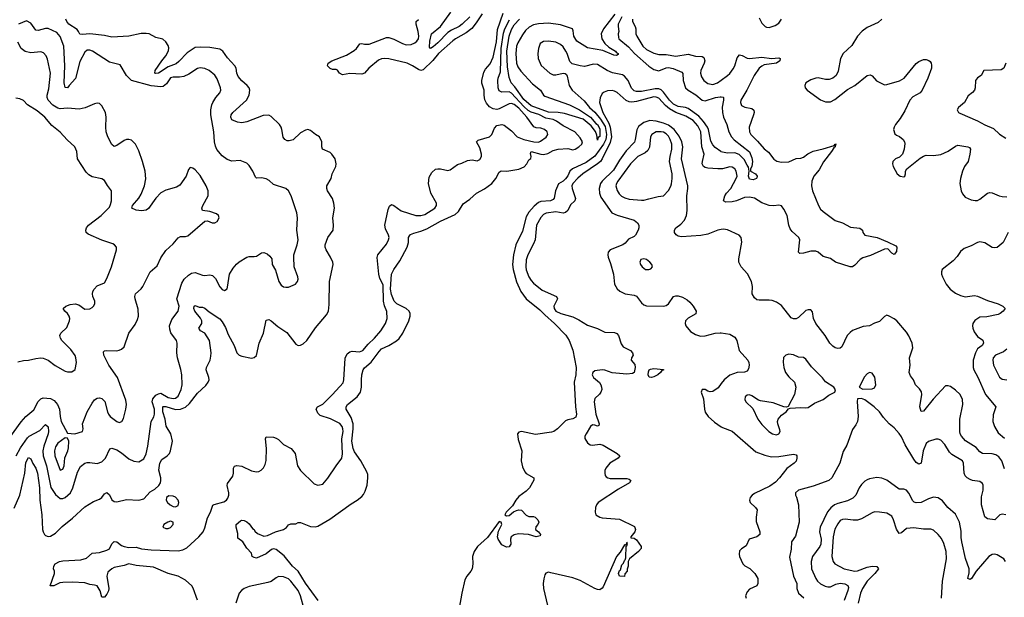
# Model space of a CAD drawing. Header units: inches. Extents: x 1954678 to 2060271, y 904822 to 1016299.
# Tile 262 of 403: x 1994279 to 2002308, y 981917 to 986625. Entities that reach past the tile are written whole.
import ezdxf

# ---------------------------------------------------------------- set-up
doc = ezdxf.new("R2010")
doc.units = ezdxf.units.IN
doc.header["$MEASUREMENT"] = 0
doc.layers.add('B9998', color=7, linetype='Continuous')
doc.layers.add('C0908', color=7, linetype='Continuous')

msp = doc.modelspace()

# ---------------------------------------------------------------- linework, layer by layer
at = {"layer": 'B9998', "color": 5}
for points, elevation in [([(1995730, 981895.1), (1995692.7, 981992.7), (1995681.7, 982010), (1995630, 982058), (1995570, 982089.2), (1995490, 982111.1), (1995370, 982162.1), (1995230, 982176.9), (1995170, 982189.8), (1995130, 982175.2), (1995050, 982160.2), (1995029.4, 982150.6), (1994999, 982121), (1994990.2, 982090), (1995006, 981990), (1995002, 981970), (1994990, 981942), (1994970, 981918), (1994950, 981918), (1994934.5, 981970), (1994910, 982009.5), (1994890, 982016.9), (1994850, 982021), (1994810, 982036.1), (1994710, 982041.8), (1994630, 982039.1), (1994605.5, 982034.5), (1994558, 982010), (1994528, 982010), (1994562, 982110), (1994562, 982130), (1994555.3, 982150), (1994557.2, 982170), (1994567.3, 982190), (1994602.7, 982210), (1994630, 982215.2), (1994776.3, 982223.7), (1994822.5, 982237.5), (1994870, 982276.3), (1994930, 982282.4), (1994990, 982300.4), (1995010, 982313.4), (1995030, 982353.4), (1995050, 982371.5), (1995070.2, 982370.2), (1995110, 982338.7), (1995130.3, 982330.3), (1995170, 982323.1), (1995230, 982326.3), (1995273.5, 982313.5), (1995350, 982303.3), (1995570, 982296.6), (1995610, 982304.6), (1995640.8, 982319.2), (1995740.7, 982410), (1995774.7, 982450), (1995790, 982484.4), (1995810, 982565.3), (1995833.6, 982610), (1995852.9, 982667.1), (1995865.4, 982674.6), (1995943.5, 982696.5), (1995965.1, 982710), (1995975.5, 982724.5), (1995983.5, 982750), (1995984.2, 982770), (1995972, 982828), (1995974, 982846), (1996016.3, 982903.7), (1996021.6, 982930), (1996022, 982970), (1996030, 982986), (1996049.6, 982990.4), (1996090, 982986.7), (1996170, 982949.4), (1996210, 982939.3), (1996230, 982942.4), (1996247.6, 982952.4), (1996266.1, 982973.9), (1996279.6, 983000.4), (1996288, 983032), (1996291.5, 983130), (1996284, 983210), (1996290, 983224), (1996350, 983221.5), (1996370, 983215.6), (1996390, 983203.1), (1996430, 983162.6), (1996492, 983130), (1996524.9, 983090), (1996544.4, 982990), (1996570, 982950.4), (1996681.5, 982841.5), (1996710, 982830.4), (1996750, 982840.5), (1996791.9, 982888.1), (1996858.7, 982990), (1996906.9, 983050), (1996912.4, 983087.6), (1996907.1, 983210), (1996915.5, 983270), (1996914, 983290), (1996907.7, 983310), (1996890, 983333.4), (1996813.1, 983373.1), (1996730, 983399.5), (1996710, 983419.3), (1996695.4, 983450), (1996708.2, 983470), (1996750, 983490.9), (1996829.8, 983570), (1996915.7, 983664.3), (1996923.1, 983690), (1996933.7, 983866.3), (1996950, 983902.8), (1996970, 983918.2), (1996990, 983924), (1997050, 983917.2), (1997076, 983930), (1997119.7, 983980.3), (1997173.5, 984030), (1997223.1, 984090), (1997262.3, 984150), (1997275.1, 984190), (1997272.3, 984247.7), (1997253.1, 984293.1), (1997244.4, 984330), (1997243.5, 984463.5), (1997217, 984517), (1997206.9, 984550), (1997193.8, 984686.2), (1997199.8, 984710), (1997270, 984795.3), (1997287.6, 984830), (1997290.8, 984850), (1997285.8, 984870), (1997261.4, 984921.4), (1997257.2, 984950), (1997283, 985077), (1997293.3, 985106.7), (1997310, 985120.2), (1997330, 985111.8), (1997390, 985067.1), (1997510.6, 985029.4), (1997549.8, 985030.2), (1997582.3, 985037.7), (1997664.7, 985090), (1997679.1, 985110), (1997678.5, 985130), (1997630.9, 985210), (1997611.5, 985290), (1997618.5, 985341.5), (1997640, 985380), (1997670, 985407), (1997689.7, 985410.3), (1997710, 985410.2), (1997770, 985396.9), (1997790, 985400.3), (1997850, 985445.5), (1997884.8, 985455.2), (1997930, 985476.3), (1997970, 985484), (1998010, 985474.8), (1998030, 985486), (1998043.7, 985510), (1998045.6, 985530), (1998030, 985580.9), (1998003.7, 985630), (1998018, 985642), (1998111.1, 985670), (1998128.4, 985690), (1998150, 985740.7), (1998170, 985761.6), (1998210, 985770.4), (1998230, 985764.4), (1998290, 985718.4), (1998334.9, 985670), (1998390.7, 985650), (1998471, 985630), (1998510, 985628), (1998525.2, 985634.8), (1998572.2, 985667.8), (1998585.1, 985690), (1998581.6, 985710), (1998558.4, 985730), (1998530, 985741.5), (1998490, 985743.5), (1998472.6, 985752.6), (1998415.5, 985830), (1998350, 985903.2), (1998310, 985934.9), (1998290, 985941.2), (1998270, 985938.5), (1998190, 985897.7), (1998170, 985893.7), (1998139.8, 985899.8), (1998110, 985915.4), (1998085.6, 985945.6), (1998073, 985973), (1998066.8, 986010), (1998066.4, 986050), (1998048.9, 986108.9), (1998047.9, 986130), (1998063.1, 986196.9), (1998078.2, 986221.8), (1998115.4, 986264.6), (1998139.7, 986320.3), (1998166.1, 986446.1), (1998175.4, 986544.6), (1998221.7, 986678.3)], 480), ([(1998050, 986672.7), (1998001.5, 986598.5), (1997965.5, 986554.5), (1997921.1, 986518.9), (1997833.5, 986470), (1997810, 986452.2), (1997693, 986350), (1997647.8, 986292.2), (1997570, 986215.5), (1997550, 986211.6), (1997530, 986219.4), (1997483.1, 986250), (1997437.4, 986270), (1997290, 986305.4), (1997250.1, 986309.9), (1997230, 986307.3), (1997204.5, 986295.5), (1997126.3, 986230), (1997090, 986188.2), (1997070, 986182.3), (1996970, 986187.3), (1996910, 986176.2), (1996886.6, 986190), (1996870, 986212.7), (1996858.9, 986218.9), (1996830, 986220.3), (1996810, 986227), (1996788, 986250), (1996793.6, 986270), (1996824.7, 986290), (1996944.5, 986335.5), (1997006.6, 986373.4), (1997025.1, 986390), (1997052.5, 986427.5), (1997069.8, 986430.2), (1997090, 986424.7), (1997130, 986424.8), (1997270, 986479.8), (1997290, 986478.9), (1997330, 986466.6), (1997401.5, 986430), (1997430, 986421.2), (1997470, 986424), (1997502.3, 986437.7), (1997518, 986450), (1997530, 986468.9), (1997533.3, 986490), (1997528.9, 986530), (1997511.4, 986590), (1997512, 986610), (1997532, 986628)], 480), ([(1997950, 986647.6), (1997888.3, 986590), (1997864, 986570), (1997798.9, 986541.1), (1997770, 986521.9), (1997690, 986437.9), (1997650, 986403.5), (1997630, 986391.6), (1997622, 986402), (1997622.7, 986450), (1997637.4, 986510), (1997710.2, 986569.8), (1997794.3, 986685.7)], 460), ([(1999132.1, 986670), (1999039.4, 986550), (1999022, 986510), (1999026.5, 986470), (1999050.2, 986430), (1999082.3, 986402.3), (1999136.5, 986370), (1999141.7, 986361.7), (1999160.5, 986350), (1999158.8, 986341.2), (1999145.5, 986334.5), (1999123.1, 986336.9), (1999033.5, 986373.5), (1998910, 986394.8), (1998822.2, 986450), (1998798.6, 986490), (1998793.7, 986533.7), (1998787, 986550), (1998690, 986582.7), (1998590, 986598.1), (1998510, 986592.6), (1998470, 986582.8), (1998434.7, 986565.3), (1998404, 986536), (1998379.3, 986500.7), (1998342.4, 986437.6), (1998331.5, 986410), (1998325.6, 986350), (1998331, 986270), (1998341.9, 986241.9), (1998365.5, 986205.5), (1998462, 986102), (1998527.3, 986050), (1998550, 986011), (1998561.3, 986001.3), (1998761.3, 985930), (1998844, 985890), (1998935, 985830), (1998978.6, 985778.6), (1998990, 985770.7), (1999010, 985735.3), (1999010, 985673.2), (1998995.2, 985664.8), (1998990, 985643.7), (1998985.2, 985685.2), (1998974.8, 985714.8), (1998940, 985760), (1998874.5, 985814.5), (1998720.4, 985860.3), (1998670, 985868.2), (1998590, 985870.5), (1998450, 985922.7), (1998390, 985974.3), (1998316.9, 986076.9), (1998287.9, 986110), (1998270, 986154), (1998258.2, 986241.8), (1998252.7, 986370), (1998269.9, 986490), (1998290, 986544.9), (1998310, 986582.5), (1998354.2, 986630)], 440), ([(1999188.3, 986650), (1999160.1, 986590), (1999158.5, 986570), (1999164.8, 986530), (1999159, 986510), (1999161.2, 986481.2), (1999165.8, 986470), (1999244, 986404), (1999293.3, 986350), (1999410, 986246.7), (1999450, 986220.4), (1999490, 986209), (1999550, 986232.6), (1999570, 986236.1), (1999607.8, 986227.8), (1999677.9, 986197.9), (1999687.3, 986187.3), (1999689.6, 986130), (1999709.4, 986069.4), (1999729.7, 986049.7), (1999793.6, 986013.6), (1999843.2, 985970), (1999870, 985963.2), (1999952.3, 985990), (1999990, 985996.3), (2000000, 985995.5)], 460), ([(1994234.9, 982645.1), (1994279.6, 982750), (1994321.6, 982930), (1994330, 983014.9), (1994350, 983055.6), (1994370, 983047), (1994387, 983007), (1994410, 982968.9), (1994423.4, 982930), (1994439.4, 982810), (1994442.5, 982710), (1994459.8, 982590), (1994466.2, 982470), (1994471, 982450), (1994482.3, 982430), (1994490, 982420.7), (1994510, 982412.1), (1994530, 982416.3), (1994570, 982438.7), (1994626.2, 982493.8), (1994710, 982561.8), (1994810, 982653.4), (1994882.1, 982697.9), (1994930, 982716.3), (1994947.6, 982730), (1994970, 982760.3), (1994990, 982772.7), (1995010, 982753.4), (1995030, 982712), (1995050, 982696.9), (1995070, 982696.5), (1995150, 982713.6), (1995250, 982708.4), (1995290, 982720.5), (1995342, 982778), (1995381.7, 982798.3), (1995412.7, 982827.3), (1995426, 982850), (1995431.1, 982870), (1995430.9, 982890), (1995413.4, 982953.4), (1995420.8, 983010), (1995439.3, 983040.7), (1995482, 983070), (1995500.4, 983090), (1995510, 983110.8), (1995523.7, 983190), (1995510.6, 983250.6), (1995473.1, 983313.2), (1995464.4, 983370), (1995445.5, 983430), (1995445.4, 983470), (1995450, 983473.4), (1995470, 983471.6), (1995550, 983448.7), (1995590, 983452.1), (1995630, 983468.1), (1995663.7, 983496.3), (1995730, 983581.3), (1995795.8, 983644.2), (1995815.1, 983670), (1995822.9, 983690), (1995821.6, 983710), (1995798.9, 983770), (1995801.1, 983790), (1995830.9, 983850), (1995838.5, 983881.5), (1995839, 983910), (1995826.3, 984010), (1995790, 984069.8), (1995753.6, 984090), (1995739.7, 984110), (1995763.9, 984150), (1995763.5, 984170), (1995753.1, 984193.1), (1995706.8, 984250), (1995698.5, 984270), (1995700.9, 984290), (1995710, 984294.9), (1995742, 984282), (1995770, 984281.7), (1995790, 984274.6), (1995823.8, 984243.8), (1995910, 984188.4), (1995930, 984163.2), (1995956.6, 984116.6), (1995980.1, 984060.1), (1996028.2, 983970), (1996049.4, 983910), (1996070, 983891.1), (1996090, 983883.5), (1996170, 983866), (1996190, 983870.6), (1996211.2, 983888.8), (1996231.1, 983988.9), (1996266.3, 984070), (1996290, 984176), (1996310, 984180.7), (1996330, 984170.4), (1996384.7, 984124.7), (1996456.3, 984076.3), (1996530, 983980.7), (1996550, 983970.4), (1996570, 983972.7), (1996590, 983982.4), (1996619.7, 984010), (1996690, 984113.7), (1996780, 984220), (1996797.3, 984250), (1996803.7, 984303.7), (1996806.4, 984490), (1996835.6, 984630), (1996831.6, 984650), (1996813.3, 984690), (1996776.9, 984750), (1996769.7, 984770), (1996769.7, 984790), (1996791.2, 984850), (1996834.3, 984910), (1996838.9, 984950), (1996832.4, 985010), (1996846, 985090), (1996841, 985130), (1996828.7, 985168.7), (1996788.2, 985230), (1996783, 985250), (1996784.7, 985270), (1996819.7, 985330), (1996826.3, 985370), (1996856.4, 985430), (1996858.9, 985450), (1996851.3, 985490), (1996825.6, 985530), (1996810, 985542), (1996749.4, 985570), (1996743.7, 985590), (1996743.7, 985630), (1996724, 985670), (1996690, 985689.2), (1996650, 985722.7), (1996630, 985729.3), (1996610, 985724.5), (1996570, 985704), (1996510, 985645), (1996476.6, 985636.6), (1996458.9, 985638.9), (1996440.9, 985650), (1996428.5, 985668.5), (1996417.3, 985730), (1996410.9, 985750), (1996397.7, 985770), (1996330, 985836.2), (1996310, 985846), (1996265.4, 985845.4), (1996130, 985792.4), (1996090, 985784), (1996055.3, 985790), (1996008.2, 985808.2), (1996000.5, 985830), (1996004.7, 985850), (1996016.3, 985870), (1996129.7, 985970), (1996151.1, 986010), (1996155.6, 986050), (1996149.6, 986070), (1996134.5, 986090), (1996090, 986127.6), (1996061.5, 986161.5), (1996050, 986189.2), (1996043.7, 986230), (1996033.6, 986250), (1995974.5, 986314.5), (1995934.7, 986370), (1995910, 986385.2), (1995830, 986397.9), (1995750, 986402.6), (1995710, 986399), (1995644.9, 986355.1), (1995576.3, 986283.7), (1995553.7, 986266.3), (1995490, 986240.6), (1995410, 986189.9), (1995386.9, 986186.9), (1995381.6, 986190), (1995384.8, 986210), (1995439.1, 986290), (1995471.9, 986330), (1995491.9, 986371.9), (1995494.9, 986394.9), (1995490, 986416), (1995470, 986443.7), (1995445.6, 986465.6), (1995390, 986479.1), (1995333.6, 986510), (1995310, 986513.4), (1995270, 986512.6), (1995170, 986489.9), (1995030, 986482.2), (1994970, 986497.2), (1994850, 986511.1), (1994790, 986504), (1994770, 986506.6), (1994759.7, 986530), (1994746.4, 986546.4), (1994680.5, 986590), (1994663.1, 986610), (1994654.5, 986630)], 520), ([(1994249.9, 983070), (1994285.4, 983134.6), (1994342.5, 983217.5), (1994357.2, 983230), (1994442.4, 983277.6), (1994490, 983324.7), (1994510, 983306.4), (1994514.4, 983270), (1994511.4, 983248.6), (1994475.1, 983150), (1994468.8, 983110), (1994470.5, 983070), (1994498.6, 982990), (1994532, 982812), (1994570, 982755.5), (1994610, 982721.5), (1994630, 982721.3), (1994650, 982731), (1994693.8, 982770), (1994711.7, 982808.3), (1994750, 982938.4), (1994775.6, 982984.4), (1994809.8, 983010.2), (1994830, 983015.6), (1994850, 983016.9), (1994910, 983007), (1994950, 983020.4), (1994977.7, 983050), (1995012.9, 983127.1), (1995030, 983131.8), (1995070, 983118.6), (1995110, 983094.7), (1995170, 983045.7), (1995210, 983026), (1995250, 983021.6), (1995290, 983046), (1995310, 983087.3), (1995324.1, 983150), (1995352.4, 983350), (1995372.3, 983387.7), (1995378.4, 983410), (1995377.4, 983450), (1995360.1, 983510), (1995364.1, 983535.9), (1995390, 983564.4), (1995410, 983576), (1995430, 983580.7), (1995490, 983546.8), (1995530, 983537.2), (1995550, 983540.2), (1995570, 983556.9), (1995596.4, 983610), (1995603.4, 983650), (1995599.9, 983730), (1995593.9, 983773.9), (1995564.5, 983870), (1995560.7, 983910), (1995563.5, 983990), (1995558.7, 984010), (1995511.6, 984071.6), (1995502.1, 984102.1), (1995501.1, 984130), (1995518.6, 984181.4), (1995570.9, 984250), (1995578.4, 984290), (1995560.3, 984350), (1995600.9, 984479.1), (1995620.4, 984510), (1995655.7, 984544.3), (1995681, 984559), (1995710, 984563.9), (1995770, 984543.9), (1995790, 984540.9), (1995830, 984544.9), (1995850, 984539.3), (1995876.5, 984516.5), (1995910, 984447.3), (1995930, 984424.9), (1995950, 984417.3), (1995969.5, 984430.5), (1995974.3, 984445.7), (1995989.7, 984550.3), (1996018.9, 984601.1), (1996047.5, 984632.5), (1996070, 984652.4), (1996130, 984690.6), (1996150, 984696.3), (1996190, 984694.8), (1996210, 984698.8), (1996250, 984724), (1996270, 984727.3), (1996297.1, 984717.1), (1996318.5, 984698.5), (1996335.5, 984675.5), (1996339.1, 984630), (1996363.7, 984583.7), (1996390.9, 984490), (1996410, 984462.2), (1996430, 984448.6), (1996450, 984444), (1996470, 984446.2), (1996527.3, 984470), (1996545.6, 984490), (1996549.7, 984510), (1996546.6, 984530), (1996518.4, 984610), (1996514, 984690), (1996514, 984710), (1996540.9, 984790), (1996549.4, 984830), (1996539.5, 984910), (1996543.6, 985010), (1996537.6, 985050), (1996493.6, 985190), (1996470, 985229.2), (1996448.7, 985250), (1996350, 985282), (1996313.9, 985313.9), (1996288, 985328), (1996250, 985336.8), (1996210, 985334.5), (1996200.8, 985340.8), (1996180.5, 985390), (1996150, 985437.2), (1996130, 985456), (1996077.2, 985477.2), (1996010, 985472.6), (1995970, 985485.1), (1995930, 985515.3), (1995887.3, 985567.3), (1995874.8, 985594.8), (1995866.3, 985630), (1995863.4, 985710), (1995837.8, 985850), (1995837.1, 985890), (1995845, 985930), (1995853.8, 985950), (1995877.6, 985990), (1995909.7, 986030), (1995918.2, 986050), (1995917.2, 986070), (1995890, 986142.7), (1995870, 986173.6), (1995822.9, 986210), (1995790, 986228.3), (1995750, 986233.5), (1995730, 986228.2), (1995658.3, 986181.7), (1995616.4, 986163.6), (1995582.8, 986157.2), (1995530, 986158.1), (1995510, 986151.9), (1995477.3, 986102.7), (1995450, 986082), (1995430, 986078.2), (1995350, 986085.2), (1995189.8, 986129.8), (1995151.2, 986170), (1995097.5, 986257.5), (1995010, 986279.8), (1994871.5, 986370), (1994850, 986376.8), (1994830, 986376.8), (1994810, 986360.5), (1994770, 986284.2), (1994735.1, 986144.9), (1994683.7, 986090), (1994670, 986069.3), (1994650, 986072.7), (1994642.6, 986110), (1994647.8, 986250), (1994639.4, 986410), (1994610, 986488.4), (1994581, 986521), (1994510, 986552.7), (1994490, 986553.9), (1994430, 986536.5), (1994410, 986540.3), (1994370, 986598), (1994334.9, 986614.9), (1994270, 986590)], 540), ([(1996711.8, 981890), (1996610, 982032.4), (1996550.8, 982130.8), (1996503.2, 982170), (1996434.6, 982254.6), (1996370, 982306.2), (1996350, 982312.8), (1996332.3, 982307.7), (1996290, 982271.3), (1996210, 982235.6), (1996190, 982240.7), (1996176, 982250), (1996170, 982278), (1996130, 982318), (1996098, 982370), (1996058, 982398), (1996056.5, 982436.5), (1996044, 982490), (1996044, 982510), (1996078.6, 982541.4), (1996090, 982544.9), (1996110, 982542.4), (1996130, 982533.1), (1996150, 982514.9), (1996178.5, 982478.5), (1996190.2, 982470), (1996196.5, 982456.5), (1996217.4, 982437.4), (1996270, 982416.9), (1996299.2, 982420.8), (1996363.7, 982450), (1996429.8, 982470.2), (1996454.2, 982485.9), (1996470, 982506.8), (1996490, 982516), (1996530, 982516), (1996550, 982526), (1996570, 982526), (1996650, 982493.7), (1996690, 982492.7), (1996710, 982497.3), (1996807.1, 982552.9), (1996981.5, 982678.5), (1997032.2, 982707.8), (1997070, 982738.4), (1997083.7, 982756.3), (1997097, 982783), (1997111.2, 982830), (1997119.1, 982890), (1997118.3, 982918.3), (1997110, 982941.3), (1997061.9, 983030), (1997010, 983104), (1996997.1, 983130), (1996986.3, 983190), (1996998.4, 983290), (1996998.8, 983330), (1996981.5, 983381.5), (1996942.4, 983450), (1996941.3, 983470), (1996951.5, 983490), (1997029.6, 983550.4), (1997057.9, 983590), (1997066.6, 983630), (1997065.5, 983690), (1997070, 983731), (1997079.8, 983770), (1997090, 983786.7), (1997146.2, 983833.8), (1997210, 983921.2), (1997230, 983941.4), (1997290, 983969.4), (1997352.7, 984007.3), (1997374, 984026), (1997404.1, 984070), (1997453.3, 984170), (1997463.8, 984210), (1997463, 984230), (1997454.7, 984250), (1997431.9, 984271.9), (1997354.4, 984310), (1997333.7, 984330), (1997310, 984386.2), (1997302.2, 984430), (1997310.7, 984550), (1997330, 984588.5), (1997379.3, 984660.7), (1997438.5, 984770), (1997448.9, 984810), (1997449.7, 984850.3), (1997457.2, 984862.8), (1997466.7, 984873.3), (1997493.4, 984886.6), (1997550, 984901.7), (1997598.9, 984921.1), (1997710, 984983.1), (1997830, 985036.8), (1997857.7, 985062.3), (1997895.7, 985124.3), (1997950, 985161.7), (1998003.6, 985210), (1998070, 985245.5), (1998130, 985290.9), (1998161.2, 985330), (1998190, 985383.1), (1998205.9, 985394.1), (1998251.1, 985391.1), (1998350, 985407.2), (1998393.6, 985426.4), (1998414.5, 985450), (1998430, 985482), (1998446.6, 985493.4), (1998449.5, 985510), (1998445.1, 985534.9), (1998449.2, 985550), (1998527.9, 985527.9), (1998550, 985526.3), (1998584.7, 985535.3), (1998630, 985558.3), (1998670, 985570.1), (1998750, 985575), (1998790, 985565.3), (1998810, 985570.2), (1998838.9, 985590), (1998862.4, 985610), (1998869.7, 985630), (1998850, 985662.9), (1998806.9, 985710), (1998710, 985759.3), (1998657.7, 985797.7), (1998630.5, 985810.5), (1998570, 985824), (1998512.4, 985852.4), (1998450, 985872), (1998425.2, 985885.2), (1998390, 985916.9), (1998290, 986026.5), (1998270, 986038.2), (1998210, 986033.9), (1998190, 986044.4), (1998181.3, 986070), (1998179, 986130), (1998182, 986150), (1998200.9, 986199.1), (1998204.6, 986390), (1998223.8, 986516.2), (1998234.8, 986550), (1998274.5, 986625.5)], 460), ([(1999275.8, 986630), (1999275.5, 986610), (1999298.8, 986570), (1999304.2, 986550), (1999303, 986510), (1999310.6, 986490.6), (1999359.8, 986410), (1999390, 986382.6), (1999450, 986353.4), (1999490, 986342), (1999550, 986340.4), (1999630, 986328.4), (1999730, 986344.7), (1999790, 986327.3), (1999844.4, 986324.4), (1999856.9, 986316.9), (1999864.8, 986290), (1999861.6, 986270), (1999834.3, 986210), (1999832, 986190), (1999840.1, 986160.1), (1999857.3, 986130), (1999890, 986104.6), (1999930, 986098.3), (1999970, 986109.4), (2000000, 986131.6)], 480), ([(1994199.1, 983220.9), (1994290, 983348.3), (1994330, 983391.1), (1994394.7, 983445.3), (1994430, 983512.7), (1994450, 983535.3), (1994470, 983543.1), (1994530, 983538), (1994560.6, 983520.6), (1994588.1, 983490), (1994604.3, 983450), (1994608.1, 983390), (1994616.9, 983350), (1994670, 983256), (1994728.5, 983248.5), (1994791.3, 983270), (1994796.4, 983290), (1994791.2, 983330), (1994829.7, 983430), (1994870, 983500.7), (1994890, 983527.3), (1994910, 983540.7), (1994930, 983544), (1994950, 983537.3), (1994973.8, 983513.8), (1994994.9, 983430), (1995002.6, 983410), (1995017.6, 983390), (1995070, 983350.3), (1995090, 983342), (1995111.3, 983350), (1995125.2, 983374.8), (1995145, 983450), (1995149.8, 983490), (1995145.3, 983525.3), (1995077.2, 983710), (1995004.7, 983810), (1994964.4, 983890), (1994963.1, 983916.9), (1994970, 983924.9), (1994990, 983928.5), (1995070, 983927), (1995090, 983930.4), (1995110, 983938.7), (1995130, 983959.1), (1995169.7, 984070.3), (1995220.3, 984139.7), (1995239.8, 984180.3), (1995248, 984210), (1995244.8, 984264.8), (1995220.7, 984350), (1995218.4, 984370), (1995224.5, 984390), (1995269.7, 984430.3), (1995283.7, 984450), (1995343.5, 984570), (1995401, 984619), (1995430, 984683.8), (1995470, 984744), (1995530, 984798.8), (1995570, 984847.7), (1995590, 984858), (1995630, 984857.3), (1995650, 984864), (1995790, 984982.8), (1995810, 984986.8), (1995848.5, 984968.5), (1995871.5, 984968.5), (1995890, 984981), (1995905.2, 985010), (1995901.2, 985030), (1995884.1, 985044.1), (1995830, 985062), (1995768.7, 985070), (1995763.7, 985090), (1995771.5, 985110), (1995816.4, 985190), (1995815.4, 985230), (1995800.5, 985270), (1995750, 985355.1), (1995710, 985400.9), (1995690, 985416), (1995670, 985421.2), (1995655.9, 985404.1), (1995636.3, 985350), (1995584.7, 985275.3), (1995558.5, 985261.4), (1995470, 985234.8), (1995430, 985213.2), (1995388.6, 985170), (1995330, 985086.3), (1995310, 985073), (1995271.7, 985068.3), (1995230, 985074), (1995194, 985090), (1995199.5, 985110), (1995250, 985170.4), (1995270, 985203), (1995297.2, 985270), (1995308.3, 985328.3), (1995302, 985390), (1995280.9, 985470), (1995250, 985557), (1995222.7, 985610), (1995190, 985642.7), (1995170, 985649.7), (1995150, 985648.5), (1995130, 985641), (1995070, 985599.5), (1995050, 985592.7), (1995030, 985609.2), (1994997.4, 985670), (1994985.2, 985710), (1994981, 985750), (1994985.3, 985830), (1994979.7, 985870), (1994950, 985922.7), (1994930, 985940.9), (1994910, 985943.6), (1994890, 985939.7), (1994813.2, 985906.8), (1994762.9, 985897.1), (1994670, 985905.5), (1994610, 985899.9), (1994590, 985903.4), (1994549.6, 985929.6), (1994511.8, 985970), (1994503.2, 985990), (1994502.7, 986010), (1994516.9, 986063.1), (1994530.6, 986190), (1994504.9, 986304.9), (1994495.4, 986330), (1994473.9, 986353.9), (1994450, 986363.5), (1994370, 986355.3), (1994324.8, 986364.8), (1994292.1, 986390), (1994262.8, 986442.8)], 560), ([(2000000, 985548.6), (1999996, 985550), (1999950, 985584.2), (1999930, 985606.3), (1999916.4, 985636.4), (1999896, 985730), (1999887.3, 985750), (1999856.4, 985796.4), (1999817.9, 985837.9), (1999730, 985902.6), (1999709.7, 985909.7), (1999650, 985918.3), (1999610, 985937.9), (1999577.4, 985970), (1999530, 986035.3), (1999510, 986053.7), (1999490, 986060.6), (1999462.4, 986062.4), (1999350, 986039.9), (1999310, 986039.6), (1999290, 986044.9), (1999268.2, 986068.2), (1999242.2, 986130), (1999210, 986166.2), (1999194.9, 986174.9), (1999113.3, 986193.3), (1999069.9, 986209.9), (1998990, 986260.3), (1998957.6, 986262.4), (1998884.6, 986244.6), (1998850, 986248), (1998785.3, 986265.3), (1998765, 986285), (1998744.8, 986350), (1998733.6, 986370), (1998710, 986404), (1998690, 986422.7), (1998650, 986440.9), (1998590.3, 986449.7), (1998550, 986448.2), (1998524.2, 986430), (1998510.2, 986389.8), (1998503.2, 986350), (1998508.2, 986310), (1998532, 986252), (1998601.6, 986190), (1998630, 986176.9), (1998650, 986176.9), (1998710.3, 986190.3), (1998727.1, 986187.1), (1998737.4, 986177.4), (1998744.7, 986164.7), (1998761.1, 986090), (1998785.6, 986050), (1998882.8, 985962.8), (1998926, 985910), (1998970, 985870.5), (1999015.5, 985815.5), (1999054.6, 985754.6), (1999064.8, 985690), (1999059.1, 985650), (1999040.7, 985610), (1998970, 985512.5), (1998898.5, 985461.5), (1998786, 985410), (1998766.3, 985390), (1998748.2, 985351.8), (1998730, 985328.5), (1998710, 985309.7), (1998673.1, 985286.9), (1998649.1, 985230.9), (1998638.7, 985170), (1998630, 985160.5), (1998607.3, 985150), (1998530, 985142.2), (1998510, 985134.8), (1998473.9, 985106.1), (1998430, 985057.8), (1998410, 985018.3), (1998378.5, 984901.5), (1998324.8, 984790), (1998305.4, 984710), (1998298.2, 984630), (1998303.4, 984590), (1998330, 984487.4), (1998365.2, 984410), (1998410, 984351.1), (1998520.8, 984260.8), (1998560, 984220), (1998641.2, 984150), (1998732.7, 984052.7), (1998760.3, 984010), (1998790.4, 983930.4), (1998817.5, 983790), (1998815, 983730), (1998800.2, 983670), (1998810.1, 983470.1), (1998818.3, 983410), (1998813.9, 983386.1), (1998790, 983372.1), (1998750, 983364.6), (1998730, 983354.9), (1998665.5, 983290), (1998635.4, 983270), (1998616.8, 983263.2), (1998484.8, 983244.8), (1998370, 983269.9), (1998350, 983264), (1998337.6, 983250), (1998343.8, 983203.8), (1998373.4, 983110), (1998368.6, 983030), (1998379.7, 982979.7), (1998399.2, 982939.2), (1998410, 982926.8), (1998471.1, 982891.1), (1998471.3, 982871.3), (1998436.4, 982810), (1998410, 982782.4), (1998350, 982739.7), (1998326, 982710), (1998298, 982662), (1998246, 982610), (1998234.8, 982590), (1998250, 982580.5), (1998270, 982584.4), (1998306.2, 982613.8), (1998330, 982626), (1998350.4, 982630.4), (1998370, 982626.8), (1998410, 982586), (1998430, 982576), (1998470, 982574.8), (1998482, 982570), (1998504.7, 982550), (1998511.3, 982530), (1998504.7, 982510), (1998488, 982492), (1998484, 982470), (1998510.4, 982450.4), (1998526, 982430), (1998522, 982418), (1998490.2, 982409.8), (1998428.5, 982428.5), (1998346.4, 982433.6), (1998312.4, 982427.6), (1998286, 982410), (1998280.7, 982390), (1998282.8, 982350), (1998279.1, 982340.9), (1998270, 982328.7), (1998250, 982325.2), (1998210, 982344.5), (1998179.5, 982390), (1998175.6, 982410), (1998183, 982457), (1998211.5, 982510), (1998204, 982530), (1998190, 982535.6), (1998094.7, 982405.3), (1998013, 982330), (1997985.3, 982290), (1997972, 982250), (1997973.7, 982190), (1997968.5, 982150), (1997957.6, 982130), (1997924.2, 982090), (1997910, 982059.3), (1997884.2, 981950), (1997862.7, 981830)], 460), ([(2000000, 985410.1), (1999971.5, 985408.5), (1999890, 985413.8), (1999870, 985419.3), (1999854.2, 985430), (1999845.6, 985450), (1999846, 985470), (1999861.5, 985530), (1999843, 985590), (1999832.7, 985710), (1999810, 985759.3), (1999770, 985802.8), (1999710, 985839.9), (1999630, 985869.3), (1999578.3, 985898.3), (1999545, 985925), (1999490, 985984.5), (1999470, 985994.1), (1999450, 985995.3), (1999310, 985958.8), (1999270, 985952.9), (1999250, 985955), (1999225.6, 985965.6), (1999151.8, 986031.8), (1999130, 986043.4), (1999110, 986049), (1999073.2, 986046.8), (1999044.6, 986035.4), (1999030, 986023.5), (1999012, 985988), (1999006.6, 985950), (1999034.2, 985870), (1999082.9, 985782.9), (1999095, 985750), (1999106.1, 985670), (1999095.2, 985624.8), (1999030, 985491.2), (1999015, 985470), (1998990.9, 985449.1), (1998870.7, 985369.3), (1998830, 985334.6), (1998789.2, 985290), (1998782.5, 985270), (1998785.4, 985250), (1998812.1, 985168), (1998806, 985150), (1998770, 985117), (1998748.4, 985070), (1998730, 985053.9), (1998710, 985049.5), (1998650, 985058.1), (1998572.2, 985047.8), (1998550, 985038.4), (1998530, 985014), (1998494.4, 984950), (1998482.4, 984830), (1998470, 984798), (1998421.5, 984710), (1998410, 984669.2), (1998406.3, 984610), (1998410, 984586.4), (1998430.1, 984530), (1998450, 984498.2), (1998470, 984477.1), (1998540.9, 984420.9), (1998657.1, 984370), (1998664.4, 984350), (1998634.3, 984290), (1998636.3, 984270), (1998651.5, 984250), (1998692.4, 984230), (1998790, 984202.7), (1998838.8, 984178.8), (1998910, 984134.7), (1998989.5, 984109.5), (1999050, 984077.1), (1999130, 984074.7), (1999147.9, 984067.9), (1999161.6, 984050), (1999182.8, 983982.8), (1999199.2, 983959.2), (1999260.3, 983930), (1999277.6, 983910), (1999281.6, 983890), (1999267.7, 983870), (1999264.7, 983850), (1999295.3, 983815.3), (1999298.8, 983790), (1999291, 983750), (1999277.3, 983742.7), (1999230, 983736.3), (1999110, 983746.8), (1999050, 983769.7), (1999030, 983770.9), (1998970, 983762), (1998952.7, 983750), (1998947.1, 983730), (1998950, 983724.4), (1998959, 983710), (1999007.6, 983667.6), (1999019.2, 983650), (1999024.7, 983630), (1999024.9, 983610), (1999019, 983590), (1999007.6, 983572.4), (1998970, 983538.4), (1998963.5, 983510), (1998977.2, 983410), (1999004.4, 983330), (1999002, 983318), (1998990, 983312), (1998970, 983321.3), (1998950, 983322.4), (1998934.9, 983310), (1998897.1, 983250), (1998888.2, 983230), (1998888.3, 983211.7), (1998910, 983175.5), (1998930, 983160.9), (1998950, 983158.5), (1999010, 983164.5), (1999038, 983158), (1999152.4, 983090), (1999171.7, 983070), (1999159.3, 983050), (1999092.2, 983010), (1999059.3, 982970), (1999050.6, 982950), (1999050.5, 982930), (1999053.4, 982910), (1999060.3, 982900.3), (1999076, 982890), (1999094.2, 982885.9), (1999230, 982885.5), (1999250, 982880.7), (1999262.8, 982870), (1999253, 982850), (1999161, 982799.1), (1998996.5, 982690), (1998982, 982670), (1998975.8, 982650), (1998970.6, 982610), (1998977.3, 982590), (1999010, 982570.5), (1999030, 982564.4), (1999170, 982555.3), (1999293.4, 982493.4), (1999300.5, 982470), (1999294.4, 982450), (1999262.8, 982410), (1999262, 982402), (1999290, 982398), (1999310, 982385.5), (1999346.8, 982330), (1999346, 982314), (1999324.7, 982290), (1999252, 982230), (1999242, 982210), (1999242, 982170), (1999232.7, 982147.3), (1999232, 982130), (1999212.7, 982107.3), (1999210, 982086), (1999170, 982088.7), (1999162.7, 982110), (1999170, 982136), (1999177.5, 982142.5), (1999190, 982181), (1999203.9, 982196.1), (1999210, 982218), (1999217.2, 982222.8), (1999222, 982238), (1999224, 982336), (1999230, 982338), (1999235.1, 982355.1), (1999230, 982368), (1999226.6, 982353.4), (1999217.3, 982342.7), (1999210, 982343.7), (1999175.9, 982284.1), (1999146.8, 982250), (1999037.3, 982002.7), (1999029, 981991), (1999010, 981978.7), (1998990, 981979.7), (1998970, 981988.6), (1998850, 982054.2), (1998790, 982077.1), (1998610, 982118), (1998590, 982121.2), (1998570, 982115.3), (1998560.5, 982099.5), (1998553, 982067), (1998548.4, 982030), (1998550.3, 981989.7), (1998606.8, 981746.8)], 480), ([(1994263.1, 983836.9), (1994310, 983847.1), (1994351.1, 983848.9), (1994410, 983863.8), (1994450, 983868.2), (1994470, 983866), (1994510, 983850.4), (1994567.5, 983807.5), (1994650, 983761.6), (1994670, 983754.9), (1994705.4, 983754.6), (1994730, 983774.8), (1994741.1, 983830), (1994737.4, 983870), (1994730, 983889.2), (1994696.3, 983936.3), (1994622.9, 984010), (1994611.6, 984030), (1994607.6, 984050), (1994615.1, 984070), (1994663.8, 984116.2), (1994685.6, 984170), (1994687.3, 984190), (1994682.9, 984210), (1994670, 984229.3), (1994646, 984250), (1994634, 984270), (1994654, 984290), (1994690, 984303), (1994730, 984310.6), (1994761.4, 984301.4), (1994810, 984265.5), (1994850, 984268.5), (1994870, 984280.5), (1994880.9, 984290), (1994891.5, 984310), (1994891.3, 984330), (1994875.6, 984370), (1994873.3, 984390), (1994875.6, 984410), (1994885.1, 984430), (1994910, 984457.1), (1994970, 984480.4), (1994990, 984516.3), (1995027.1, 984610), (1995067.3, 984750), (1995069.4, 984770), (1995052.7, 984790), (1995037.6, 984797.6), (1994950, 984828.2), (1994837.4, 984877.4), (1994820.7, 984890), (1994817.2, 984910), (1994824.6, 984930), (1994839.3, 984950), (1994942, 985030), (1995010, 985097), (1995020.4, 985119.6), (1995026.3, 985150), (1995028.3, 985230), (1994993.8, 985273.8), (1994970, 985314), (1994950, 985327.1), (1994870, 985345.4), (1994842.1, 985362.1), (1994821.9, 985381.9), (1994749.8, 985490), (1994745.1, 985550), (1994729.6, 985590), (1994665, 985645), (1994608.9, 985708.9), (1994542.3, 985762.3), (1994483.1, 985830), (1994421.2, 985881.2), (1994342, 985930), (1994310, 985965.6), (1994281.4, 985981.4), (1994246.7, 985986.7)], 580), ([(2000000, 984915.5), (1999970.8, 984910), (1999890, 984877), (1999834.6, 984865.4), (1999675.3, 984855.3), (1999650, 984860.5), (1999631.1, 984871.1), (1999617.6, 984890), (1999617.6, 984910), (1999629.6, 984930), (1999670, 984958.2), (1999701.4, 984990), (1999716.9, 985030), (1999722.4, 985070), (1999718.6, 985190), (1999727.9, 985250), (1999726.6, 985270), (1999676.1, 985490), (1999687.2, 985590), (1999678.5, 985630), (1999656.7, 985676.7), (1999615.5, 985730), (1999570, 985765.2), (1999530, 985783.2), (1999470, 985799.5), (1999417.6, 985802.4), (1999370, 985786.5), (1999325.6, 985754.4), (1999311.2, 985728.8), (1999299.2, 985650), (1999291.7, 985628.2), (1999224.7, 985555.3), (1999170, 985480.2), (1999122, 985398), (1999028.9, 985310), (1999016.6, 985290), (1999005.1, 985250), (1999007.8, 985210), (1999018.3, 985178.2), (1999107.5, 985050), (1999150, 985031.6), (1999290, 984991.5), (1999318, 984970), (1999328.4, 984950), (1999328.7, 984930), (1999321.7, 984910), (1999301.1, 984870), (1999290, 984858.9), (1999242.3, 984837.7), (1999215.9, 984804.1), (1999197.6, 984790), (1999094.8, 984750), (1999077.1, 984730), (1999074, 984710), (1999078.3, 984690), (1999097.9, 984637.9), (1999122, 984550), (1999129, 984470), (1999150, 984430.4), (1999171.8, 984411.8), (1999217.3, 984390), (1999290, 984380.9), (1999310, 984372.1), (1999350, 984317.3), (1999370, 984300.2), (1999390, 984292.2), (1999530, 984289.4), (1999550, 984295.4), (1999569.8, 984310), (1999611.6, 984368.4), (1999630, 984374.9), (1999650, 984375.3), (1999684.7, 984364.7), (1999722.2, 984342.2), (1999743.5, 984323.5), (1999771.5, 984290), (1999795.6, 984250), (1999791.9, 984228.1), (1999730, 984193.5), (1999709.3, 984170), (1999706.5, 984150), (1999711.2, 984130), (1999750, 984083.2), (1999790, 984059.1), (1999830, 984045.4), (1999870, 984047.6), (1999950, 984069.3), (1999990, 984072.8), (2000000, 984071.6)], 520), ([(2000000, 983659.2), (1999974.2, 983625.8), (1999930, 983594.2), (1999910, 983591), (1999890, 983598), (1999870, 983611.9), (1999844.9, 983610), (1999835.8, 983590), (1999856.2, 983536.2), (1999863.1, 983450), (1999870, 983427.3), (1999892.7, 983390), (1999944.5, 983344.5), (2000000, 983307.1)], 520), ([(1996599.7, 981819.7), (1996568.3, 981930), (1996550, 981971.6), (1996490, 982049.8), (1996470, 982067.7), (1996430, 982083.1), (1996390, 982086.3), (1996370, 982076.9), (1996330, 982046.3), (1996303.4, 982036.6), (1996150, 982004.1), (1996110.2, 981989.8), (1996086.8, 981973.2), (1996069.3, 981950.7), (1996042, 981870)], 480)]:
    msp.add_lwpolyline(points, dxfattribs=dict(at, elevation=elevation))
for points, elevation in [([(1999510, 985712.6), (1999469.7, 985710.3), (1999434.7, 985690), (1999422.6, 985670), (1999413.8, 985586.2), (1999402, 985558), (1999380.6, 985539.4), (1999318.6, 985510), (1999258.7, 985450), (1999157.4, 985310), (1999145.1, 985290), (1999140.5, 985270), (1999150, 985232.2), (1999167.2, 985207.2), (1999187.2, 985187.2), (1999213.1, 985173.1), (1999250, 985163.5), (1999350, 985154.2), (1999370, 985154.3), (1999410, 985164.6), (1999484.4, 985184.4), (1999530, 985190.4), (1999570, 985234), (1999590, 985268.2), (1999593.9, 985286.1), (1999600.2, 985330), (1999599.9, 985370), (1999578.6, 985470), (1999582.1, 985510), (1999597.3, 985570), (1999596.4, 985610), (1999583.6, 985650), (1999570, 985675.2), (1999550, 985696.2), (1999530, 985707.7)], 540), ([(1999370, 984676.2), (1999344.9, 984670), (1999337, 984650), (1999341.7, 984630), (1999354, 984610), (1999382.8, 984590), (1999410, 984588.4), (1999424.4, 984595.6), (1999438, 984610), (1999434.7, 984630), (1999417.4, 984650), (1999389.4, 984670)], 540), ([(1999430, 983707.8), (1999412.3, 983712.3), (1999402.7, 983730), (1999405.4, 983754.6), (1999412.3, 983770), (1999422, 983778), (1999450, 983783.1), (1999530, 983774), (1999530, 983769.7), (1999514.2, 983765.8), (1999504.9, 983750), (1999481.6, 983730), (1999450, 983713)], 480), ([(1994650, 983216), (1994590, 983174.2), (1994570, 983144.2), (1994561.5, 983110), (1994565.6, 983070), (1994610, 982952.7), (1994630, 982960.4), (1994641.6, 982990), (1994646.9, 983053.1), (1994670.7, 983110), (1994676.3, 983136.3), (1994678.7, 983190), (1994670, 983215.3)], 560), ([(1995495.8, 982744.2), (1995475.5, 982730), (1995474, 982710), (1995483.1, 982690), (1995506, 982670), (1995530, 982658.5), (1995550, 982656), (1995570, 982664.4), (1995575.8, 982690), (1995570.7, 982710), (1995550, 982734.8), (1995530, 982742.3)], 520), ([(1995510, 982536.8), (1995486, 982530), (1995454.4, 982510), (1995447.2, 982490), (1995470, 982477.4), (1995490, 982478.3), (1995510, 982486.7), (1995529.6, 982510), (1995531.1, 982530)], 520)]:
    msp.add_lwpolyline(points, close=True, dxfattribs=dict(at, elevation=elevation))
at = {"layer": 'C0908', "color": 5}
for points, elevation in [([(2000310, 986640.5), (2000330, 986598), (2000358.7, 986570), (2000370, 986564.1), (2000390, 986562.3), (2000441, 986579), (2000470, 986598.3), (2000490, 986628.5)], 520), ([(2001310.2, 986629.8), (2001278.8, 986601.2), (2001190, 986561.7), (2001150, 986531.3), (2001111.8, 986490), (2001063.8, 986416.2), (2000994, 986350), (2000973, 986310), (2000954.4, 986205.6), (2000938, 986170), (2000910.2, 986149.8), (2000881.3, 986138.7), (2000850, 986138.4), (2000790, 986150.8), (2000770, 986149.7), (2000730, 986134.8), (2000688.4, 986110), (2000680.4, 986090), (2000684.4, 986070), (2000699.3, 986050), (2000810, 985971.8), (2000850, 985955.3), (2000890, 985955.8), (2000925.2, 985974.8), (2001030, 986057.6), (2001090, 986088.9), (2001190, 986170.4), (2001215.1, 986175.1), (2001230, 986167.3), (2001266.1, 986126.1), (2001330, 986094.6), (2001350, 986096.5), (2001453.3, 986126.7), (2001492.6, 986147.4), (2001590, 986268.5), (2001610, 986284.2), (2001650, 986300.4), (2001670, 986300.5), (2001693, 986293), (2001704.5, 986284.5), (2001710.7, 986270.7), (2001715.2, 986255.2), (2001714, 986230), (2001686, 986150), (2001638.5, 986050), (2001621.3, 986030), (2001563.3, 985996.7), (2001536.5, 985970), (2001498.4, 985881.6), (2001460, 985820), (2001420.4, 985770), (2001410, 985748.7), (2001405.3, 985730), (2001416.1, 985696.1), (2001430, 985683), (2001453.5, 985673.5), (2001484, 985650), (2001494.9, 985630), (2001496.1, 985616.1), (2001492.2, 985570), (2001478, 985530), (2001454.1, 985505.9), (2001422, 985490), (2001400.4, 985470), (2001396.5, 985450), (2001403.1, 985430), (2001434, 985370), (2001458, 985350), (2001490, 985345.5), (2001496, 985350), (2001503.7, 985370), (2001503.7, 985390), (2001512.3, 985410), (2001623, 985497), (2001650, 985512.9), (2001670, 985520.3), (2001730, 985518), (2001790, 985527.7), (2001850, 985554.2), (2001910, 985594.7), (2001930, 985602.6), (2002010.2, 985590.2), (2002023.2, 985583.2), (2002033, 985570), (2002028.2, 985528.2), (2002012.5, 985470), (2001985, 985430), (2001968.2, 985391.8), (2001950.2, 985330.2), (2001945.8, 985290), (2001955.2, 985230), (2001966.9, 985206.9), (2001990, 985179.1), (2002037.5, 985157.5), (2002070, 985150.9), (2002090, 985152.7), (2002110, 985161.6), (2002170, 985212.4), (2002190, 985217.7), (2002210, 985215.3), (2002265.5, 985190), (2002290, 985183.8), (2002330, 985181.1)], 520), ([(2000000, 986131.6), (2000050.9, 986169.1), (2000070, 986187.3), (2000096.3, 986223.7), (2000109.9, 986250.1), (2000130, 986314.9), (2000150, 986340.2), (2000170, 986334.7), (2000210, 986311.9), (2000230, 986307.9), (2000330, 986320.3), (2000410, 986309.3), (2000470, 986315.2), (2000481.6, 986310), (2000479, 986290), (2000451.7, 986270), (2000350, 986256.6), (2000330, 986247.4), (2000309.4, 986230.6), (2000268.3, 986171.7), (2000207.9, 986052.1), (2000159.7, 985970), (2000156.1, 985950), (2000166.4, 985926.4), (2000192.6, 985912.6), (2000250, 985900.2), (2000266.6, 985886.6), (2000269.1, 985870), (2000264.2, 985850), (2000228.2, 985750), (2000230.2, 985710.2), (2000241.5, 985690), (2000296.5, 985636.5), (2000350, 985573.7), (2000384.5, 985544.5), (2000428.2, 985488.2), (2000452.5, 985472.5), (2000490, 985463.2), (2000550, 985466.5), (2000610, 985494.6), (2000650, 985497.1), (2000670, 985504.4), (2000707.2, 985532.8), (2000750, 985554.8), (2000830, 985572.5), (2000919.8, 985600.2), (2000930, 985611), (2000938, 985610), (2000932, 985608), (2000930.2, 985590), (2000918.8, 985581.2), (2000899.8, 985550), (2000834.6, 985465.4), (2000797.2, 985402.8), (2000755.8, 985350), (2000739.4, 985310), (2000735.8, 985270), (2000743.7, 985230), (2000791.9, 985110), (2000810, 985080.8), (2000830, 985061.3), (2000930, 984989.1), (2000990, 984968.8), (2001054.3, 984934.3), (2001130, 984926), (2001152.7, 984910), (2001155.5, 984890), (2001170.8, 984870), (2001270.2, 984850.2), (2001355.5, 984815.5), (2001422.5, 984782.5), (2001433.2, 984770), (2001430, 984735.1), (2001410, 984711.3), (2001390, 984723.5), (2001357.2, 984757.2), (2001330, 984755.9), (2001215.9, 984704.1), (2001154.4, 984685.6), (2001132.4, 984670), (2001090, 984623.6), (2001070, 984611.6), (2001050.3, 984609.7), (2000931.5, 984650), (2000890, 984679.3), (2000830, 984696.3), (2000790, 984729.9), (2000770, 984737.7), (2000730, 984737.7), (2000670, 984721.8), (2000640.9, 984720.9), (2000631.1, 984731.1), (2000640.3, 984830), (2000631.6, 984850), (2000578.2, 984898.2), (2000561.6, 984921.6), (2000551.9, 984950), (2000538.5, 985030), (2000510, 985081.5), (2000490, 985106.9), (2000470, 985113.8), (2000430, 985107.8), (2000390, 985110.5), (2000330, 985133.8), (2000270, 985169.3), (2000230, 985179.9), (2000190, 985175.7), (2000125.3, 985150), (2000090, 985141.7), (2000038.7, 985138.7), (2000019.2, 985150), (2000030, 985190.2), (2000041.5, 985210), (2000077.8, 985250), (2000121.4, 985330), (2000129, 985350), (2000122, 985390), (2000110, 985410.7), (2000090, 985424), (2000070, 985427.2), (2000010, 985410.6), (2000000, 985410.1)], 480), ([(2002320.7, 986270), (2002304.9, 986230), (2002283.7, 986216.3), (2002142, 986210), (2002118.8, 986170), (2002088.9, 986151.1), (2002074.4, 986130), (2002071.7, 986070), (2002064.9, 986050), (2002050, 986032.7), (2002014.4, 986005.6), (2001982.8, 985950), (2001936, 985910), (2001924.7, 985890), (2001936, 985870), (2001944.4, 985864.4), (2002090, 985801.7), (2002150, 985768.3), (2002219.5, 985739.5), (2002270, 985693.4), (2002319.5, 985659.5)], 540), ([(2000000, 985995.5), (2000014.3, 985994.3), (2000018.4, 985990), (2000019.3, 985970), (2000008.8, 985911.2), (2000010.1, 985870), (2000018.6, 985830), (2000046.2, 985770), (2000060.9, 985710), (2000083.5, 985670), (2000105.6, 985645.6), (2000230, 985548), (2000250, 985500.5), (2000254.8, 985470), (2000250, 985429), (2000237.3, 985410), (2000237.3, 985390), (2000278, 985370), (2000294, 985350), (2000290, 985335.3), (2000287.3, 985330), (2000259.4, 985320.6), (2000230, 985325.1), (2000221.8, 985350), (2000227.7, 985390), (2000222.4, 985422.4), (2000210, 985438.7), (2000187.1, 985487.1), (2000145.8, 985525.8), (2000110, 985539.8), (2000050, 985537.6), (2000010, 985545.1), (2000000, 985548.6)], 460), ([(2002310, 982965.6), (2002287.1, 983030), (2002263.1, 983063.1), (2002238.3, 983078.3), (2002210, 983086.6), (2002129.2, 983089.2), (2002110, 983103.5), (2002079.3, 983139.3), (2001991.7, 983191.7), (2001959.8, 983230), (2001949.4, 983249.4), (2001945.5, 983270), (2001945.8, 983370), (2001968.9, 983488.9), (2001968.5, 983528.5), (2001948.1, 983570), (2001910, 983606.6), (2001870, 983634.6), (2001850, 983641.9), (2001830, 983639.8), (2001726.8, 983533.2), (2001650, 983433.6), (2001630, 983432.3), (2001619.8, 983470), (2001635.5, 983570), (2001631.8, 983591.8), (2001617.6, 983617.6), (2001584, 983650), (2001569, 983690), (2001542.8, 983722.8), (2001532.6, 983750), (2001541.2, 983810), (2001534.5, 983870), (2001562.8, 983950), (2001556.7, 983990), (2001530, 984048.2), (2001510, 984077.4), (2001431, 984170), (2001410, 984187.4), (2001370, 984209.7), (2001350, 984215.8), (2001330, 984206.9), (2001290, 984165.6), (2001250, 984151.8), (2001210, 984130.8), (2001156.3, 984123.7), (2001070, 984090.6), (2001050, 984076.8), (2001026, 984050), (2000982.2, 983957.8), (2000970, 983946.9), (2000950, 983945.3), (2000930, 983951.9), (2000910, 983964.1), (2000884.8, 983990), (2000846.3, 984050), (2000770.6, 984150), (2000751.9, 984190), (2000744.7, 984244.7), (2000730, 984260.7), (2000710, 984261.3), (2000690, 984254), (2000630, 984196.8), (2000610, 984187.6), (2000590, 984186.2), (2000570, 984195.1), (2000490, 984295.3), (2000450, 984323.7), (2000416.2, 984336.2), (2000390, 984340.2), (2000310, 984338), (2000290, 984343.1), (2000270, 984357.2), (2000251.7, 984390), (2000255.9, 984450), (2000245.4, 984490), (2000212.7, 984552.7), (2000161.6, 984610), (2000144.2, 984650), (2000143, 984677), (2000167.9, 984812.1), (2000163, 984850), (2000147.3, 984870), (2000050, 984913.1), (2000019.2, 984919.2), (2000000, 984915.5)], 520), ([(2002338.7, 984890), (2002298.3, 984810), (2002250, 984768.6), (2002230, 984764.8), (2002210, 984769.8), (2002150, 984806.4), (2002110, 984813.8), (2002090, 984808.9), (2002038.5, 984781.5), (2001980.7, 984759.3), (2001950, 984735), (2001923.6, 984696.4), (2001890, 984659.2), (2001802, 984590), (2001795.5, 984570), (2001796.4, 984550), (2001803.6, 984530), (2001834.2, 984470), (2001868.1, 984428.1), (2001910, 984395), (2001950, 984376.1), (2001990, 984366), (2002064.1, 984375.9), (2002090, 984371.3), (2002170, 984335.9), (2002259.3, 984310), (2002296.4, 984290), (2002314.9, 984270), (2002299.5, 984250), (2002274, 984230), (2002257.1, 984222.9), (2002164.5, 984204.5), (2002110, 984199.3), (2002067.3, 984172.7), (2002052.8, 984150), (2002048.7, 984130), (2002051, 984110), (2002061.7, 984081.7), (2002090, 984041.7), (2002132.9, 984012.9), (2002139.2, 983990), (2002127, 983970), (2002090, 983943.1), (2002072.9, 983910), (2002055.2, 983850), (2002055.2, 983790), (2002059.7, 983770), (2002091.5, 983711.5), (2002154.6, 983570), (2002240.4, 983470), (2002216.4, 983403.6), (2002213.5, 983350), (2002227.3, 983310), (2002258.7, 983258.7), (2002310, 983213.9)], 520), ([(2000000, 984071.6), (2000070, 984063), (2000110, 984037.1), (2000127.8, 984010), (2000146.4, 983930), (2000217.7, 983850), (2000225.8, 983830), (2000227.5, 983810), (2000221.4, 983778.6), (2000210, 983761.7), (2000190, 983752.7), (2000130, 983749.1), (2000070, 983726.6), (2000023.9, 983690), (2000000, 983659.2)], 520), ([(2002330, 983938.7), (2002302.5, 983917.5), (2002236, 983890), (2002217.8, 983870), (2002214.3, 983850), (2002221, 983810), (2002270, 983712.7), (2002290, 983696.1), (2002330, 983690.2)], 540), ([(2002322, 982590), (2002290, 982594.8), (2002271, 982590), (2002230, 982549.4), (2002170, 982556.2), (2002150, 982572.3), (2002121.6, 982670), (2002123.5, 982736.5), (2002136, 982790), (2002135.6, 982830), (2002130, 982844), (2002110, 982862), (2002050, 982868.6), (2002030, 982876.1), (2002006.3, 982890), (2001990, 982906.3), (2001980.3, 982930), (2001976.8, 983010), (2001966.6, 983030), (2001880, 983080), (2001861.6, 983101.6), (2001823.3, 983163.3), (2001790, 983197.4), (2001770, 983205.1), (2001750, 983205.1), (2001690, 983188.3), (2001670, 983169.6), (2001645.6, 983110), (2001630.1, 983009.9), (2001610, 983001.7), (2001590, 983016.4), (2001570, 983043), (2001499.3, 983159.3), (2001470, 983225.1), (2001450, 983252.3), (2001410, 983298), (2001369.4, 983330), (2001323.5, 983383.5), (2001291.8, 983430), (2001247.6, 983470), (2001170, 983527.6), (2001143, 983537), (2001110, 983534), (2001107.9, 983512.1), (2001117, 983390), (2001110.3, 983349.7), (2001097.7, 983322.3), (2001070, 983284), (2001022.8, 983157.2), (2000994.6, 983105.4), (2000965.7, 983010), (2000902.6, 982890), (2000876.3, 982870), (2000750, 982822), (2000631.3, 982790), (2000606.8, 982770), (2000604.9, 982750), (2000613.8, 982733.8), (2000631.3, 982670), (2000636.5, 982530), (2000605.7, 982414.3), (2000571.8, 982370), (2000570.3, 982310), (2000556.2, 982243.8), (2000589.3, 982089.3), (2000617.6, 982030), (2000615.5, 981990), (2000630.5, 981950), (2000672.9, 981912.9)], 540), ([(2000000, 983307.1), (2000010, 983300.3), (2000090, 983272), (2000282.6, 983102.6), (2000355.1, 983075.1), (2000410, 983062), (2000470, 983064.2), (2000590, 983084.4), (2000610, 983078.8), (2000616.3, 983070), (2000616.4, 983050), (2000610, 983027), (2000594.9, 983010), (2000533.6, 982966.4), (2000475, 982890), (2000443.5, 982856.5), (2000396.4, 982823.6), (2000270, 982762.3), (2000252.2, 982750), (2000236, 982730), (2000230.3, 982710), (2000236.4, 982690), (2000280.5, 982650), (2000293.4, 982630), (2000284.9, 982570), (2000285.1, 982534.9), (2000315.3, 982450), (2000314.9, 982430), (2000290.8, 982410), (2000228.2, 982390), (2000203.7, 982336.3), (2000166.4, 982313.6), (2000150, 982296), (2000144.9, 982270), (2000148.7, 982250), (2000177, 982190), (2000193.2, 982173.2), (2000232, 982152), (2000250, 982136.4), (2000273.7, 982110), (2000298.4, 982070), (2000299.3, 982030), (2000290.5, 982010), (2000230, 981984), (2000210, 981962.9), (2000199.1, 981930), (2000202, 981910)], 520), ([(2002317.4, 982210), (2002303.7, 982230), (2002250, 982263), (2002230, 982267.8), (2002210, 982265.6), (2002183, 982250), (2002078, 982130), (2002042, 982070), (2002030, 982062.4), (2002010, 982069.3), (2002022.9, 982117.1), (2002021.5, 982150), (2001992.6, 982232.6), (2001961.5, 982370), (2001956.6, 982403.4), (2001957.4, 982457.4), (2001941.6, 982530), (2001910, 982595.1), (2001847, 982650), (2001804.4, 982704.4), (2001770, 982727.8), (2001730, 982733.3), (2001690, 982719.7), (2001630, 982689.8), (2001590, 982686.2), (2001572.9, 982692.9), (2001562.8, 982702.8), (2001530, 982765.1), (2001510, 982791.6), (2001490, 982798.7), (2001450, 982798.7), (2001351.1, 982871.1), (2001310, 982888.2), (2001270, 982894), (2001210, 982884), (2001190, 982875.8), (2001170, 982864.7), (2001142.5, 982837.5), (2001123.9, 982810), (2001097.5, 982750), (2001073.6, 982726.4), (2001030, 982703.9), (2000950, 982681.6), (2000924.4, 982670), (2000892.3, 982647.7), (2000865.2, 982614.8), (2000806, 982490), (2000801.8, 982450), (2000815.3, 982390), (2000813.4, 982350), (2000803.2, 982330), (2000742.9, 982250), (2000733.2, 982210), (2000735, 982150), (2000770.2, 982070), (2000784.3, 982050), (2000810, 982027.7), (2000847.4, 982007.4), (2000870, 982001.3), (2000890, 982003.5), (2000935, 982025), (2000970, 982031.5), (2001006.5, 982026.5), (2001033.3, 982013.3), (2001036.7, 981996.7), (2001031.8, 981971.8), (2001003.3, 981890)], 560), ([(2001796.3, 981910), (2001803.8, 982050), (2001838, 982230), (2001833.2, 982290), (2001815.7, 982355.7), (2001797, 982397), (2001769.7, 982430), (2001730, 982464), (2001710, 982473.5), (2001648.1, 982471.9), (2001570, 982484.8), (2001510, 982478.5), (2001470, 982443), (2001450, 982436.3), (2001430, 982471.6), (2001403.8, 982550), (2001390, 982577.4), (2001350, 982601.8), (2001290, 982612.3), (2001250, 982612.8), (2001230, 982606.3), (2001143.2, 982556.8), (2001110, 982545.3), (2001075.1, 982544.9), (2001010, 982552.9), (2000990, 982551.6), (2000970, 982542.2), (2000950, 982515.8), (2000927.6, 982472.4), (2000913.9, 982410), (2000902, 982250), (2000912, 982210), (2000926, 982190), (2001001.6, 982150), (2001090, 982130.1), (2001110, 982132.6), (2001190, 982161.8), (2001231.5, 982171.5), (2001269, 982169), (2001281.1, 982150), (2001252.3, 982110), (2001190, 982049.1), (2001152.2, 981990), (2001135.6, 981950), (2001115.6, 981870)], 580)]:
    msp.add_lwpolyline(points, dxfattribs=dict(at, elevation=elevation))
at = {"layer": 'C0908', "color": 5, "elevation": 540}
for points in [[(2000550, 983898), (2000528, 983892), (2000508.7, 983871.3), (2000506, 983834), (2000510.2, 983790), (2000523.6, 983750), (2000550, 983714.4), (2000598, 983670), (2000608.2, 983630), (2000598, 983570), (2000546.4, 983473.6), (2000532.7, 983467.3), (2000511.3, 983468.7), (2000423.1, 983503.1), (2000319.3, 983519.3), (2000304.1, 983524.1), (2000250, 983560.4), (2000230, 983568.2), (2000210, 983565.6), (2000195.8, 983550), (2000192.2, 983530), (2000201.3, 983510), (2000256.7, 983456.7), (2000297.4, 983370), (2000330, 983324.9), (2000388.4, 983270), (2000417.3, 983250), (2000450, 983241.7), (2000470, 983248.7), (2000479.1, 983270), (2000478.7, 983281.3), (2000460.7, 983330), (2000458.6, 983350), (2000464.4, 983370), (2000490, 983401.1), (2000529, 983430), (2000547.3, 983452.7), (2000561.2, 983458.8), (2000650, 983465.5), (2000690, 983460.4), (2000710, 983464.4), (2000760.5, 983499.5), (2000830, 983528.4), (2000876.4, 983563.6), (2000925.2, 983590), (2000932.5, 983607.5), (2000919, 983630), (2000850, 983673.2), (2000826.3, 983706.3), (2000736.6, 983796.6), (2000690, 983858), (2000670, 983873.2), (2000630, 983874), (2000590, 983892.7)], [(2001210, 983749.5), (2001190, 983739.3), (2001166.9, 983713.1), (2001124.7, 983630), (2001153.4, 983613.4), (2001230, 983616.4), (2001250, 983624.4), (2001260.4, 983650), (2001252, 983712), (2001230, 983745.1)]]:
    msp.add_lwpolyline(points, close=True, dxfattribs=at)

doc.saveas('drawing.dxf')
